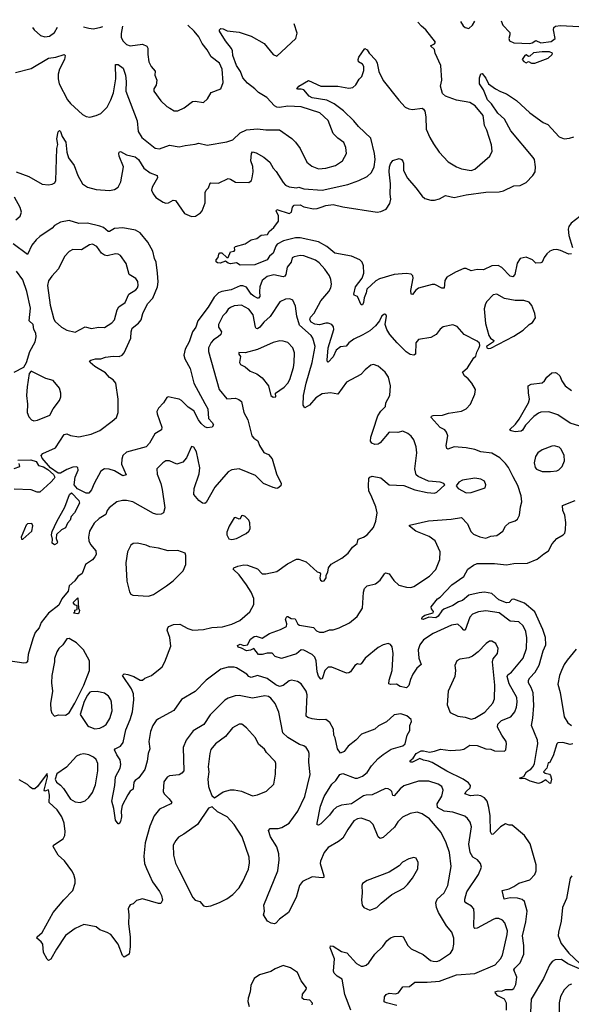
# Model space of a CAD drawing. Extents: x 1771496 to 1971148, y 471553 to 643630.
# Tile 277 of 656: x 1791720 to 1796235, y 634264 to 642319. Entities that reach past the tile are written whole.
import ezdxf

# ---------------------------------------------------------------- set-up
doc = ezdxf.new("R2010")
doc.units = 0

msp = doc.modelspace()

# ---------------------------------------------------------------- linework, layer by layer
at = {"layer": '0CON10XD'}
for points in [[(1791685, 641888), (1791815, 641919.4), (1791955, 642004.6), (1792015, 642013.6), (1792085, 642033.8), (1792090.8, 642025), (1792086.5, 641995), (1792046.9, 641915), (1792034.4, 641875), (1792034.4, 641835), (1792043.1, 641795), (1792110, 641665), (1792135, 641634.3), (1792233.8, 641545), (1792265, 641527.5), (1792295, 641522.5), (1792345, 641534.3), (1792385, 641552.9), (1792435, 641602.5), (1792467, 641663), (1792488.3, 641721.7), (1792505.9, 641835.9), (1792505, 641952.5), (1792525, 641951.9), (1792566.2, 641923.8), (1792584.6, 641865), (1792591.5, 641815), (1792587.5, 641735), (1792682.4, 641492.4), (1792689.5, 641405), (1792719.4, 641355), (1792828.3, 641268.3), (1792865, 641262.9), (1792945, 641291.9), (1793025, 641279.2), (1793075, 641291.4), (1793155, 641300), (1793185, 641310), (1793255, 641292.9), (1793415, 641319.4), (1793465, 641336.9), (1793525.2, 641394.8), (1793575, 641416.9), (1793665, 641425.5), (1793735, 641416.9), (1793847, 641417), (1793947.3, 641347.3), (1793977.4, 641317.4), (1794015.6, 641265), (1794070, 641155), (1794112.1, 641122.1), (1794165, 641098.8), (1794225.3, 641104.7), (1794304.5, 641125.5), (1794361.2, 641165), (1794395.8, 641225), (1794388, 641275), (1794374, 641315), (1794325, 641350), (1794285, 641389.2), (1794245, 641494), (1794176.3, 641556.3), (1794025, 641606), (1793915, 641611.1), (1793845, 641601.4), (1793824.5, 641604.5), (1793805, 641615.8), (1793742.1, 641682.1), (1793674.3, 641725), (1793645.6, 641755), (1793585, 641799.1), (1793545.9, 641845), (1793525.8, 641895), (1793495, 641945.6), (1793465.3, 642025), (1793462, 642065), (1793454.2, 642084.2), (1793405.6, 642145), (1793356.2, 642225), (1793355, 642237.5), (1793365, 642246), (1793385, 642245.8), (1793418.1, 642228.1), (1793515, 642216.9), (1793614.6, 642184.6), (1793720, 642125), (1793793.4, 642033.4), (1793825, 642020), (1793980, 642165), (1793991.7, 642208.3), (1793967.6, 642285.7)], [(1791690, 641075), (1791742.5, 641055), (1791795, 641036.4), (1791905, 640973.1), (1791955, 640969.2), (1791985, 640974.2), (1792006.7, 640985), (1792016, 641005), (1792024.3, 641265), (1792032.3, 641297.7), (1792023.3, 641345), (1792035, 641402.5), (1792045, 641413.3), (1792055, 641403.3), (1792066.9, 641365), (1792097.8, 641317.8), (1792104.7, 641235), (1792118.9, 641188.9), (1792166.1, 641126.1), (1792194.5, 641045), (1792235, 640975.8), (1792275, 640948.5), (1792345, 640930), (1792455, 640921.4), (1792495, 640929.2), (1792525, 640948.8), (1792547.9, 640992.1), (1792570, 641115), (1792535, 641203.3), (1792532, 641225), (1792533.8, 641236.2), (1792545, 641240), (1792594.5, 641214.5), (1792665, 641198.4), (1792692.6, 641175), (1792735, 641103.5), (1792787.7, 641067.7), (1792844.4, 641044.4), (1792847.1, 641025), (1792805, 640950), (1792800, 640925), (1792811.2, 640895), (1792834, 640865), (1792895, 640825.6), (1792915, 640819.4), (1792938.3, 640821.7), (1792975, 640842.9), (1792995, 640840.8), (1793070, 640735), (1793125, 640709.4), (1793157.9, 640712.1), (1793200.5, 640739.5), (1793214.2, 640755.8), (1793237.7, 640822.3), (1793237.1, 640905), (1793245.7, 640924.3), (1793266.2, 640945), (1793278.3, 640981.7), (1793285, 640985.8), (1793347.6, 640982.4), (1793425, 641019.2), (1793445, 641015.8), (1793485, 640990.8), (1793595, 640987.5), (1793616.1, 641003.9), (1793623.3, 641025), (1793631.4, 641075), (1793627.5, 641117.5), (1793611.1, 641165), (1793616.4, 641223.6), (1793625, 641237.1), (1793655, 641230.9), (1793718.6, 641195), (1793766.9, 641155), (1793794.4, 641105), (1793818.5, 641078.5), (1793875, 640987.5), (1793896, 640965), (1793925, 640950.6), (1793985, 640944.5), (1794005, 640948.2), (1794045, 640934.6), (1794195, 640925.3), (1794405, 640971.5), (1794496.9, 641003.1), (1794564.6, 641035.4), (1794600.6, 641069.4), (1794620.5, 641115), (1794628.8, 641175), (1794623.5, 641225), (1794595, 641350), (1794492.9, 641445), (1794455, 641491.9), (1794369.1, 641575), (1794295, 641631.6), (1794235, 641661.7), (1794115, 641679.6), (1794089.4, 641695), (1794044.2, 641744.2), (1794025, 641752), (1793995, 641750), (1793987.5, 641755), (1794005, 641776), (1794085, 641820.8), (1794185, 641774.3), (1794325, 641774.5), (1794415, 641759.2), (1794445.7, 641764.3), (1794472.4, 641787.6), (1794497.1, 641832.9), (1794520, 641855), (1794535.3, 641905), (1794535.9, 641935.9), (1794525.9, 641955.9), (1794494.1, 641974.1), (1794490, 641995), (1794496.4, 642013.6), (1794545, 642083.3), (1794565, 642072.5), (1794581.2, 642045), (1794635, 641987.5), (1794645.8, 641965), (1794660.6, 641895), (1794695, 641821.2), (1794821.7, 641661.7), (1794876.2, 641605), (1794905, 641590), (1794935, 641585.8), (1795015, 641596.7), (1795025, 641587.5), (1795035, 641570), (1795043.8, 641525), (1795048.1, 641425), (1795077.1, 641355), (1795106, 641305), (1795152.5, 641235), (1795226.9, 641156.9), (1795295, 641115.6), (1795335, 641098.9), (1795415, 641086.5), (1795445, 641096.9), (1795567.6, 641202.4), (1795587.3, 641242.7), (1795581.1, 641295), (1795544.5, 641415), (1795524.5, 641455), (1795512.5, 641535), (1795448.1, 641615), (1795405, 641642.5), (1795295, 641662.2), (1795203.7, 641693.7), (1795180, 641715), (1795164.2, 641775), (1795174.2, 641825), (1795165.8, 641945), (1795119.4, 642045), (1795114, 642075), (1795083.3, 642105), (1795115, 642120.8), (1795124.2, 642135), (1795044.4, 642235), (1795009.4, 642265), (1794978.6, 642299.5)], [(1791825.5, 642256.5), (1791837, 642237), (1791891.2, 642191.2), (1791925, 642178), (1791965, 642184.4), (1792005, 642215.8), (1792028.3, 642259.3)], [(1792241.2, 642262.2), (1792285, 642249.4), (1792325, 642245.6), (1792382.6, 642257.4), (1792400.9, 642264.4)], [(1792561.2, 642266.6), (1792549.4, 642205), (1792551.4, 642175), (1792562.9, 642145), (1792595, 642115.8), (1792625, 642105.6), (1792725, 642119.1), (1792761.4, 642101.4), (1792767.8, 642085), (1792767.3, 642035), (1792775.5, 641975.5), (1792795, 641936.2), (1792827.7, 641897.7), (1792826.7, 641865), (1792841.2, 641825), (1792836.2, 641785), (1792816.7, 641755), (1792816.7, 641735), (1792875.6, 641655.6), (1792925, 641608), (1792948.8, 641595), (1792985, 641573.8), (1793015, 641574.2), (1793065, 641599.2), (1793135, 641649.2), (1793155, 641652.5), (1793225, 641641.2), (1793256.8, 641673.2), (1793285.9, 641724.1), (1793365.9, 641754.1), (1793385.6, 641805), (1793376.7, 641915), (1793355, 641962.5), (1793285.7, 642015), (1793253.6, 642073.6), (1793212.2, 642125), (1793185, 642180), (1793146.9, 642225), (1793094.8, 642273.8)], [(1795329.1, 642304.3), (1795348.9, 642268.9), (1795365, 642254.2), (1795395, 642248), (1795425, 642273.8), (1795443.9, 642305.9)], [(1795659.6, 642308.8), (1795675.4, 642275.4), (1795731.4, 642215), (1795732.9, 642195), (1795724, 642165), (1795728, 642145), (1795765, 642128.9), (1795895.8, 642124.2), (1795915, 642128.9), (1795945, 642148.9), (1795985, 642130.3), (1796068.6, 642141.4), (1796102, 642165), (1796089.4, 642235), (1796092.9, 642255), (1796105, 642267.1), (1796145, 642271.1), (1796295, 642262.9), (1796345, 642270), (1796375, 642282.5), (1796401.2, 642295), (1796429.1, 642319.3)], [(1795935, 641963.8), (1796045, 642004), (1796077.5, 642035), (1796080, 642045), (1796055, 642056.7), (1795995, 642057.7), (1795925, 642048.2), (1795895, 642020), (1795885, 642018.8), (1795865, 642031.2), (1795855, 642026.7), (1795833.8, 641995), (1795845, 641976.7), (1795865, 641966.7), (1795885, 641976.7), (1795910, 641965), (1795935, 641963.8)], [(1796060, 640425), (1796034.2, 640405), (1796013.1, 640375), (1795995.5, 640334.5), (1795985, 640329.2), (1795945, 640327.1), (1795916, 640355), (1795865, 640377.1), (1795815.6, 640364.4), (1795792.6, 640327.4), (1795772.5, 640235), (1795755, 640214.4), (1795735, 640221.9), (1795665, 640290.6), (1795635, 640307.8), (1795585, 640305.6), (1795515, 640271.8), (1795465, 640275.6), (1795415, 640265.7), (1795375, 640282.9), (1795355, 640284.3), (1795288, 640255), (1795216.8, 640213.2), (1795200.8, 640185), (1795195, 640122.5), (1795175, 640122.5), (1795116.4, 640153.6), (1795095, 640152.5), (1794985, 640122.9), (1794963.1, 640106.9), (1794935, 640070), (1794923.5, 640073.5), (1794920.6, 640105), (1794940.4, 640205), (1794937.8, 640225), (1794925, 640237.5), (1794883.1, 640243.1), (1794785, 640233.6), (1794665, 640198.3), (1794635, 640181.6), (1794562.4, 640115), (1794556.3, 640083.7), (1794538, 640045), (1794534.5, 640005), (1794525, 639985.8), (1794516, 639986), (1794485.6, 640055.6), (1794456.7, 640065), (1794454.4, 640074.4), (1794468, 640135), (1794521.8, 640205), (1794535.5, 640245), (1794533.6, 640305), (1794521.8, 640335), (1794504.4, 640355), (1794435.8, 640385.8), (1794298.4, 640408.4), (1794233.1, 640463.1), (1794165, 640502.7), (1794015, 640535.2), (1793976.6, 640533.4), (1793879.1, 640510.9), (1793826.9, 640483.1), (1793815, 640467.5), (1793795, 640410), (1793765.5, 640384.5), (1793745, 640356), (1793645, 640313.3), (1793525, 640310), (1793495, 640330), (1793445, 640322.5), (1793425, 640327.5), (1793403, 640343), (1793361.7, 640328.3), (1793339.2, 640329.2), (1793328.3, 640338.3), (1793328, 640355), (1793343.8, 640375), (1793349.5, 640400.5), (1793358.8, 640411.2), (1793375, 640411.2), (1793415, 640372.5), (1793425, 640373.3), (1793445, 640420), (1793475, 640426.7), (1793480, 640435), (1793477.5, 640455), (1793486.4, 640463.6), (1793565, 640486.2), (1793615, 640518.8), (1793661.5, 640528.5), (1793695, 640557.1), (1793748.3, 640561.7), (1793762.8, 640587.2), (1793801, 640619), (1793838.1, 640671.9), (1793839.1, 640715), (1793820, 640755), (1793824.1, 640765.9), (1793925, 640733.5), (1793945.7, 640745), (1793952.5, 640785), (1793965, 640800.6), (1794015, 640803.9), (1794045, 640787.1), (1794125, 640771.2), (1794155, 640773.5), (1794186, 640785), (1794225, 640800), (1794285, 640806.4), (1794365, 640787.5), (1794645, 640745.6), (1794675, 640748.9), (1794719.7, 640770.3), (1794749.2, 640815), (1794757.9, 640852.1), (1794752.3, 640892.3), (1794755.3, 640975.3), (1794744.7, 641075), (1794747.5, 641115), (1794755, 641140), (1794775, 641167.5), (1794827, 641183), (1794845, 641176), (1794855, 641161.2), (1794860.5, 641145), (1794860, 641085), (1794892.7, 641022.7), (1794963.3, 640945), (1795014.4, 640874.4), (1795035, 640857.5), (1795085, 640844), (1795115, 640842.5), (1795155, 640852.5), (1795205, 640880.8), (1795275, 640863.3), (1795373.9, 640886.1), (1795535, 640907.8), (1795645, 640910.4), (1795680.2, 640919.8), (1795765, 640959.2), (1795815, 640963.1), (1795865, 640988.6), (1795919.2, 641045), (1795938.6, 641075), (1795941.4, 641115), (1795932.2, 641175), (1795923.1, 641193.1), (1795741, 641411), (1795689.2, 641505), (1795634.5, 641554.5), (1795581.2, 641631.2), (1795550, 641665), (1795516.2, 641746.2), (1795484.5, 641795), (1795483.3, 641845), (1795495, 641877.5), (1795505, 641880), (1795535, 641841.2), (1795556.2, 641795), (1795615, 641754.2), (1795655, 641730.8), (1795705, 641713.8), (1795785, 641658.6), (1795895, 641557.1), (1796005, 641479.2), (1796041.7, 641461.7), (1796135, 641361.4), (1796175, 641344.3), (1796221.2, 641348.8), (1796255, 641362)], [(1791688.3, 640681.7), (1791725, 640711.2), (1791734.3, 640745), (1791722.6, 640782.6), (1791677.8, 640867.8)], [(1796375, 640763.3), (1796234.5, 640655.5), (1796213.2, 640626.8), (1796210, 640605), (1796215.8, 640555), (1796244.4, 640455)], [(1793235, 639179.4), (1793260, 639135), (1793265.6, 639055.6), (1793296, 639025), (1793306.7, 639005), (1793293.9, 638986.1), (1793255, 638981.1), (1793235, 638987.9), (1793205, 639014.7), (1793182, 639045), (1793145, 639118.1), (1793099.2, 639149.2), (1793045, 639202.5), (1793025, 639214.2), (1792985, 639224.2), (1792935, 639232.5), (1792925, 639227.5), (1792895.8, 639184.2), (1792855, 639141.2), (1792842.2, 639115), (1792844.4, 639095), (1792884.3, 638985), (1792881.2, 638965), (1792825, 638931.4), (1792782.5, 638855), (1792755, 638823.6), (1792595, 638780), (1792564.1, 638755), (1792554.7, 638725), (1792553.5, 638683.5), (1792591.2, 638595), (1792565, 638588.1), (1792495, 638627.3), (1792452.4, 638642.4), (1792415, 638645.5), (1792385, 638626.9), (1792329.6, 638525), (1792308, 638472), (1792285, 638446.9), (1792265, 638444.7), (1792192.2, 638482.2), (1792165.3, 638515), (1792174.6, 638575.4), (1792198, 638635), (1792196.8, 638656.8), (1792182.2, 638662.2), (1792155, 638659.2), (1792105, 638640.6), (1792055, 638608.1), (1792035, 638609.4), (1791972.3, 638652.3), (1791903.1, 638733.1), (1791896.5, 638755), (1791910.5, 638769.5), (1792012.2, 638817.8), (1792085, 638925.8), (1792105, 638930), (1792136.4, 638916.4), (1792205, 638906.2), (1792305, 638927.8), (1792375, 638957.5), (1792476.2, 639035), (1792511.2, 639065), (1792525.8, 639105), (1792525.8, 639215), (1792505.6, 639345), (1792485, 639371.9), (1792455, 639393.3), (1792420.8, 639430.8), (1792335, 639481.9), (1792296.7, 639515), (1792292.5, 639525), (1792302.5, 639535), (1792340, 639545), (1792385, 639544.2), (1792422.5, 639557.5), (1792485, 639566.5), (1792535, 639564.3), (1792558.8, 639575), (1792576, 639595), (1792630.6, 639715), (1792631.1, 639765), (1792639.4, 639795), (1792692.6, 639837.4), (1792713.8, 639865), (1792728.7, 639915), (1792765.3, 639994.7), (1792809.3, 640040.7), (1792848, 640135), (1792853.2, 640175), (1792848.5, 640245), (1792835.5, 640335), (1792822.2, 640365), (1792810, 640425), (1792768.9, 640498.9), (1792705, 640574.5), (1792666.6, 640596.6), (1792565, 640617.3), (1792495, 640610), (1792455, 640587.5), (1792445, 640587.5), (1792405, 640618.4), (1792375, 640630.5), (1792275, 640654.2), (1792205, 640652.3), (1792125, 640677.5), (1792055, 640663.3), (1792005, 640635.7), (1791984.3, 640615), (1791885, 640545.5), (1791855, 640519.4), (1791820.5, 640475), (1791785, 640398.8), (1791665.7, 640485.7)], [(1792175, 639764.2), (1792255, 639807.1), (1792308.3, 639791.7), (1792365.8, 639804.2), (1792415, 639800), (1792475, 639839.2), (1792495.6, 639865), (1792516.9, 639945), (1792530.4, 639969.6), (1792582, 640005), (1792614.3, 640075), (1792670.6, 640109.4), (1792685.3, 640124.7), (1792690, 640145), (1792686.6, 640176.6), (1792671.7, 640201.7), (1792614.6, 640234.6), (1792592.5, 640325), (1792545, 640390), (1792525, 640401.4), (1792505, 640404.3), (1792435, 640388.5), (1792415, 640391.8), (1792389.3, 640409.3), (1792350.8, 640465), (1792315, 640481.9), (1792292, 640478), (1792225, 640435.6), (1792155, 640438.8), (1792125, 640423.8), (1792087.8, 640382.2), (1792038, 640282), (1791981.7, 640221.7), (1791955, 640183.3), (1791947.5, 640145), (1791968.8, 639985), (1792000.3, 639870.3), (1792011.3, 639851.3), (1792062.6, 639802.6), (1792105, 639778.9), (1792175, 639764.2)], [(1796237.6, 640402.4), (1796215, 640400), (1796145, 640431.4), (1796115, 640438.1), (1796085, 640435.7), (1796060, 640425)], [(1795705.3, 634215), (1795704.6, 634274.6), (1795687.4, 634307.4), (1795632.5, 634332.5), (1795613.3, 634355), (1795612.5, 634365), (1795635, 634374.2), (1795665, 634371.1), (1795695, 634384), (1795751.2, 634385), (1795765, 634394.4), (1795781.8, 634425), (1795788.9, 634485), (1795765.4, 634545), (1795771.2, 634558.8), (1795816.7, 634603.3), (1795845.4, 634675), (1795845.5, 634745), (1795835.4, 634825), (1795862, 634938), (1795872.3, 635025), (1795852.9, 635105), (1795832.2, 635122.2), (1795795, 635132.7), (1795735, 635133.8), (1795685, 635123.3), (1795668.8, 635195), (1795725, 635209.6), (1795765, 635227.5), (1795805, 635255.5), (1795895, 635283.3), (1795935, 635326), (1795946.7, 635355), (1795946.5, 635405), (1795897.9, 635577.9), (1795852.5, 635645), (1795749.3, 635729.3), (1795725, 635730), (1795695, 635740), (1795655, 635716), (1795595, 635655.8), (1795585, 635653.8), (1795573.6, 635675), (1795569.6, 635805), (1795560.8, 635875), (1795546.7, 635925), (1795525, 635952.9), (1795495, 635968.9), (1795465, 635974.5), (1795409.5, 635970.5), (1795364.4, 635985), (1795373.8, 636005), (1795406.1, 636035), (1795409.6, 636055), (1795393.5, 636075), (1795350.9, 636105), (1795215, 636170.7), (1795095, 636241.9), (1795065, 636253.1), (1795025, 636260.6), (1794995, 636276), (1794935, 636246.2), (1794922.5, 636245), (1794913.3, 636255), (1794941.4, 636278.6), (1794964.4, 636315), (1795005, 636336.9), (1795025, 636338.4), (1795075, 636327.2), (1795115.9, 636334.1), (1795165, 636352.7), (1795245, 636341.2), (1795326.7, 636346.7), (1795355, 636351.8), (1795405, 636383.3), (1795465, 636381.1), (1795533.8, 636353.8), (1795575, 636350), (1795605, 636337.5), (1795687.5, 636335), (1795700, 636345), (1795705.6, 636395), (1795700.6, 636415), (1795665.5, 636465.5), (1795631.2, 636531.2), (1795633.3, 636555), (1795663.8, 636586.2), (1795739.5, 636615), (1795772.3, 636657.7), (1795786.3, 636693.7), (1795792.9, 636735), (1795789.4, 636775), (1795725.9, 636885.9), (1795709.4, 636945), (1795715, 636959.5), (1795745, 636981.5), (1795841.8, 637095), (1795866.9, 637175), (1795872, 637262), (1795861.5, 637315), (1795841.7, 637361.7), (1795805, 637392), (1795735, 637397.9), (1795645, 637465.6), (1795535, 637482.2), (1795473.9, 637476.1), (1795424.7, 637455.3), (1795405, 637432.5), (1795365, 637326), (1795355, 637324.2), (1795335, 637345.5), (1795305, 637372.7), (1795255, 637365.4), (1795105, 637298.9), (1795024.2, 637245), (1794994.3, 637205), (1794981.9, 637165), (1794986.8, 637096.8), (1795006.7, 637045), (1794971.2, 637015), (1794936.7, 636965), (1794917.7, 636922.3), (1794905, 636872.5), (1794885.8, 636854.2), (1794835, 636864.3), (1794802.7, 636882.7), (1794755, 636880), (1794740, 636885), (1794743.1, 636915), (1794768.5, 636995), (1794776.6, 637135), (1794768.6, 637188.6), (1794755, 637208.1), (1794737, 637217), (1794695, 637203.6), (1794655, 637182.1), (1794548.5, 637095), (1794515, 637050), (1794505, 637043.1), (1794485, 637048.6), (1794463.3, 637036.7), (1794427.1, 636985), (1794414.4, 636975.6), (1794395, 636972), (1794275, 637022.9), (1794245, 637021.4), (1794218.1, 636995), (1794199.4, 636935), (1794195, 636926.2), (1794185, 636924), (1794165, 636949.2), (1794154.3, 636984.3), (1794147.1, 637075), (1794135.6, 637105), (1794113.1, 637125), (1794045, 637161.8), (1794025, 637163.6), (1793985, 637130.8), (1793863.8, 637093.8), (1793810.5, 637110.5), (1793785, 637135.5), (1793745, 637135.4), (1793705, 637124.6), (1793675, 637126.7), (1793635, 637174), (1793608.5, 637161.5), (1793575, 637155.6), (1793535, 637178.6), (1793507.5, 637185), (1793501.2, 637198.8), (1793525, 637211.2), (1793555, 637200), (1793583.3, 637205), (1793609.8, 637250.2), (1793637.7, 637272.3), (1793655.9, 637275.9), (1793705, 637259.2), (1793765, 637298), (1793855, 637330), (1793902.5, 637355), (1793905.7, 637375.7), (1793896, 637415), (1793905, 637436.7), (1793913.6, 637436.4), (1793941.7, 637421.7), (1793975, 637418), (1793996.2, 637375), (1794010, 637365), (1794125, 637347.5), (1794149.6, 637319.6), (1794175, 637307.6), (1794210.3, 637309.7), (1794255, 637326.9), (1794285, 637328.1), (1794335, 637343.3), (1794420, 637385), (1794482.4, 637437.6), (1794525.6, 637505), (1794532.9, 637635), (1794543, 637667), (1794565, 637688), (1794633.3, 637705), (1794670, 637735), (1794705, 637786.7), (1794715, 637793.3), (1794745, 637786.7), (1794781.7, 637731.7), (1794823.3, 637693.3), (1794885, 637675.7), (1794922.5, 637675), (1794945, 637681.9), (1795075, 637767.8), (1795125, 637822.5), (1795158, 637902), (1795160, 637965), (1795121.2, 638055), (1795071.5, 638091.5), (1794962.5, 638135), (1794910, 638175), (1794910, 638185), (1795065, 638218.9), (1795252, 638232), (1795335, 638247.8), (1795385.6, 638195), (1795411.4, 638131.4), (1795435, 638110.6), (1795485, 638088.9), (1795535, 638078.5), (1795575, 638094.3), (1795625, 638098.5), (1795673.5, 638135), (1795696, 638175), (1795725, 638202), (1795775, 638219.2), (1795795, 638233.8), (1795811.4, 638265), (1795817.8, 638335), (1795831.1, 638375), (1795825.6, 638425), (1795797.2, 638507.2), (1795758, 638578), (1795719.6, 638655), (1795695, 638687.5), (1795648.9, 638735), (1795585, 638774), (1795493.8, 638783.8), (1795445, 638803.1), (1795375, 638817.8), (1795275, 638825.6), (1795225, 638806.2), (1795215, 638810), (1795209.4, 638835), (1795224.2, 638914.2), (1795214.2, 638945), (1795198.8, 638965), (1795162.6, 638982.6), (1795088.8, 639065), (1795090, 639075), (1795105, 639082), (1795180, 639085), (1795229.1, 639100.9), (1795335, 639116), (1795374.3, 639135.7), (1795408.8, 639175), (1795446.2, 639255), (1795450, 639295), (1795421.2, 639345), (1795391.7, 639381.7), (1795361.2, 639405), (1795343.8, 639435), (1795385, 639470), (1795436.7, 639553.3), (1795453.6, 639566.4), (1795460.5, 639599.5), (1795481.7, 639638.3), (1795486.7, 639655), (1795483.6, 639673.6), (1795465, 639690), (1795358.8, 639745), (1795299.6, 639809.6), (1795265, 639823.3), (1795185, 639805.7), (1795162.3, 639787.7), (1795128, 639745), (1795085, 639718.8), (1794985, 639703.3), (1794962.5, 639675), (1794958.3, 639581.7), (1794945, 639573.8), (1794915, 639580.6), (1794882.6, 639602.6), (1794808.1, 639675), (1794748.9, 639745), (1794724.4, 639785), (1794710.8, 639825), (1794723.3, 639895), (1794716.4, 639906.4), (1794705, 639910), (1794685, 639897.5), (1794663.8, 639855), (1794632.5, 639815), (1794584.4, 639775), (1794529.7, 639740.3), (1794455, 639706.2), (1794415, 639675.5), (1794391.8, 639648.2), (1794345, 639643.3), (1794309.5, 639615), (1794285, 639561.4), (1794245, 639516.2), (1794239.3, 639519.3), (1794235.8, 639535), (1794244.8, 639635), (1794290, 639785), (1794287.3, 639807.3), (1794275.8, 639825.8), (1794245, 639837.1), (1794225, 639837.5), (1794175, 639823.6), (1794135, 639828.8), (1794106, 639845), (1794095.3, 639865), (1794100, 639885), (1794131, 639919), (1794185, 640020.6), (1794250, 640095), (1794265.6, 640125), (1794271.4, 640155), (1794266.9, 640195), (1794254.3, 640225), (1794217.4, 640277.4), (1794169.8, 640329.8), (1794141.5, 640351.5), (1794045, 640388.2), (1794015, 640390.8), (1793965, 640380), (1793950.3, 640369.7), (1793941.1, 640335), (1793908.7, 640295), (1793899.3, 640235), (1793889.7, 640220.3), (1793875, 640215.4), (1793800.9, 640230.9), (1793745, 640218), (1793704.5, 640185.5), (1793685.2, 640135), (1793681.4, 640095), (1793685.9, 640055), (1793675, 640042.3), (1793665, 640041.8), (1793635, 640057.5), (1793614.8, 640075), (1793575, 640131.5), (1793545, 640142.4), (1793525, 640140.9), (1793452, 640108), (1793375.3, 640094.7), (1793346.3, 640083.7), (1793310.5, 640049.5), (1793261.5, 639968.5), (1793177.3, 639855), (1793162.5, 639805), (1793135.3, 639764.7), (1793107.5, 639685), (1793075.5, 639625), (1793062.9, 639575), (1793070.5, 639545), (1793115.5, 639465), (1793145.6, 639345), (1793235, 639179.4)], [(1791675, 639436.2), (1791753, 639477), (1791776.7, 639515), (1791804, 639605), (1791845.8, 639685), (1791853.8, 639725), (1791852, 639755), (1791834.2, 639784.2), (1791828.8, 639825), (1791796.2, 639855), (1791807.9, 639957.9), (1791778.5, 640095), (1791745, 640192), (1791695, 640261.4)], [(1794805.5, 634255.5), (1794722.5, 634275), (1794702.5, 634285), (1794706.7, 634325), (1794718.8, 634345), (1794745, 634354.4), (1794795, 634350.6), (1794821.4, 634358.6), (1794855, 634406.7), (1794909.5, 634410.5), (1794954.2, 634445.8), (1795054.6, 634444.6), (1795155, 634453.1), (1795296.1, 634503.9), (1795445, 634517.3), (1795612.8, 634587.2), (1795655.6, 634635), (1795671.8, 634665), (1795710.8, 634835), (1795711.2, 634865), (1795690.6, 634930.6), (1795671.4, 634951.4), (1795642.5, 634965), (1795615, 634965.4), (1795595, 634957.9), (1795465, 634886.9), (1795445, 634884), (1795440.5, 634890.5), (1795435.6, 634905.6), (1795440, 635005), (1795435.8, 635045), (1795418, 635068), (1795370.8, 635095), (1795363.3, 635105), (1795362.7, 635125), (1795378.5, 635185), (1795475, 635326), (1795498.6, 635385), (1795491.2, 635415), (1795466, 635445), (1795427.9, 635467.9), (1795406.5, 635506.5), (1795394.7, 635575), (1795417.8, 635715), (1795405.7, 635755), (1795384.2, 635785), (1795362.6, 635802.6), (1795265.8, 635835.8), (1795195, 635844), (1795139.5, 635875), (1795135.5, 635905), (1795173.9, 635966.1), (1795186.5, 636015), (1795174.2, 636045), (1795145, 636064.4), (1795068.3, 636088.3), (1794985, 636088.8), (1794865, 636052.1), (1794835, 636027.5), (1794785, 635970), (1794775, 635972.5), (1794765.5, 636005), (1794755, 636015.6), (1794735, 636027.8), (1794715, 636028.5), (1794605, 635977.5), (1794555, 635975.3), (1794535, 635968.7), (1794435, 635903.5), (1794355, 635893.5), (1794314.2, 635875.8), (1794285, 635852.2), (1794255, 635811.1), (1794185, 635740), (1794165, 635730), (1794155, 635732.5), (1794154.2, 635745), (1794182.5, 635885), (1794213.1, 635965), (1794274.2, 636065), (1794308, 636095), (1794340, 636145), (1794365, 636151.2), (1794465, 636114.6), (1794485, 636115.4), (1794525, 636130), (1794565, 636160.8), (1794600.4, 636215), (1794654.8, 636275.2), (1794695, 636308.8), (1794760, 636350), (1794855, 636378.1), (1794875.6, 636395), (1794890.8, 636465), (1794913.8, 636505), (1794913.9, 636546.1), (1794926.4, 636576.4), (1794923, 636593), (1794887.5, 636625), (1794840.3, 636639.7), (1794785, 636631.2), (1794721.2, 636575), (1794656.8, 636543.2), (1794625.5, 636514.5), (1794517.5, 636475), (1794470, 636425), (1794408, 636375), (1794375, 636331.2), (1794345, 636317.5), (1794322, 636355), (1794300.6, 636445), (1794290, 636465), (1794289.2, 636515), (1794258.9, 636568.9), (1794225, 636593.1), (1794171.1, 636591.1), (1794115, 636598.5), (1794079.3, 636609.3), (1794065, 636620), (1794073.3, 636795), (1794064.3, 636825), (1794025, 636886), (1793992.5, 636905), (1793945, 636915.8), (1793925, 636909.4), (1793877.6, 636872.4), (1793845, 636864.7), (1793815, 636877.5), (1793745, 636928.4), (1793665, 636953.8), (1793615, 636938.1), (1793596.2, 636946.2), (1793578.5, 636965), (1793495, 637017.3), (1793475, 637023.2), (1793425, 637022.3), (1793364.8, 637005.2), (1793245.3, 636914.7), (1793156.3, 636823.7), (1793043.6, 636756.4), (1792982.7, 636667.3), (1792855, 636600.6), (1792835.7, 636585), (1792808.9, 636545), (1792791.1, 636495), (1792775.6, 636415), (1792785.8, 636355), (1792770.6, 636315), (1792764.2, 636254.2), (1792744.3, 636185), (1792694.2, 636115.8), (1792664.1, 636095.9), (1792655, 636082.5), (1792648.8, 636025), (1792625, 636008), (1792605, 635978.8), (1792558.3, 635891.7), (1792550, 635845), (1792552.3, 635797.7), (1792545, 635760), (1792535, 635740), (1792525, 635740), (1792505, 635770), (1792490.9, 635865), (1792472.9, 635925), (1792499.1, 636055), (1792504.7, 636125), (1792541.3, 636195), (1792548.5, 636225), (1792543.5, 636265), (1792515.5, 636305), (1792497.1, 636345), (1792501.2, 636355), (1792546.2, 636375), (1792568.1, 636405), (1792589.9, 636510.1), (1792624.7, 636595), (1792641.9, 636658.1), (1792655.4, 636755.4), (1792650.5, 636805), (1792634.5, 636845), (1792560.8, 636955), (1792575, 636967.1), (1792605, 636963.3), (1792654.6, 636944.6), (1792705, 636916.7), (1792725, 636916.9), (1792745, 636932.5), (1792798, 636955), (1792869.4, 637010.6), (1792885, 637025.6), (1792906.9, 637065), (1792955.7, 637195), (1792950, 637265), (1792927.8, 637325), (1792932, 637345), (1792941.2, 637355), (1792978.3, 637371.7), (1793030, 637375), (1793095, 637337.5), (1793135.7, 637325.7), (1793225, 637330), (1793293.6, 637346.4), (1793378.6, 637351.4), (1793455.7, 637374.3), (1793522.5, 637405), (1793604.3, 637475), (1793637.1, 637535), (1793635.5, 637585), (1793615.4, 637635), (1793577.1, 637697.1), (1793515, 637777.8), (1793466.2, 637825), (1793471.2, 637835), (1793505, 637849.1), (1793555, 637859.2), (1793585, 637857.1), (1793665, 637827.3), (1793705, 637786.5), (1793735, 637784.5), (1793824.5, 637805.5), (1793911.5, 637868.5), (1793984.5, 637905.5), (1794005, 637905.6), (1794065.8, 637885), (1794155, 637802.5), (1794175, 637797.5), (1794182.5, 637785), (1794176.4, 637753.6), (1794181.2, 637735), (1794195, 637726.2), (1794210.7, 637729.3), (1794227, 637753), (1794227.5, 637775), (1794241.7, 637798.3), (1794248, 637835), (1794268.6, 637865), (1794355.7, 637914.3), (1794408.5, 637955), (1794445, 638004.3), (1794482.5, 638035), (1794491.5, 638068.5), (1794535, 638085.5), (1794564.3, 638105), (1794615.5, 638165), (1794635, 638216.7), (1794645.3, 638285.3), (1794635.4, 638335), (1794603.2, 638413.2), (1794578.5, 638465), (1794574.4, 638505), (1794578, 638565), (1794585, 638576.2), (1794605, 638586), (1794675, 638570), (1794745, 638513.1), (1794865, 638509.2), (1794955, 638472.5), (1795055, 638450), (1795113.6, 638446.4), (1795135, 638453.3), (1795200, 638515), (1795190, 638525), (1795160, 638535), (1795065, 638543.8), (1794981.1, 638581.1), (1794966, 638595), (1794954.4, 638645), (1794970.9, 638775), (1794965.4, 638825.4), (1794945, 638882), (1794922.8, 638912.8), (1794897.5, 638935), (1794855, 638953.1), (1794815, 638942.2), (1794745, 638946), (1794671.2, 638858.8), (1794653.9, 638846.1), (1794626.4, 638843.6), (1794602.5, 638855), (1794592.3, 638872.3), (1794594.2, 638905), (1794611.7, 638961.7), (1794652, 639078), (1794674.4, 639115.6), (1794713.3, 639155), (1794716.2, 639185), (1794748, 639245), (1794754.2, 639325), (1794737.5, 639395), (1794712.5, 639435), (1794655, 639485.8), (1794615, 639498.8), (1794595, 639493.3), (1794546.7, 639455), (1794512.3, 639417.7), (1794395, 639354), (1794325, 639256.7), (1794265, 639267.3), (1794195, 639258.2), (1794145, 639225.6), (1794092.9, 639165), (1794055, 639144.3), (1794040.8, 639165), (1794042.1, 639245), (1794063.9, 639346.1), (1794114.1, 639515.9), (1794137.6, 639645), (1794120, 639715), (1794106.2, 639735), (1794011.3, 639821.3), (1793987.3, 639895), (1793978.6, 639975), (1793956.2, 640025), (1793930, 640035), (1793895, 640034.2), (1793849.3, 640010.7), (1793768.8, 639891.2), (1793718.5, 639845), (1793685, 639802.5), (1793665, 639790.5), (1793655, 639793.1), (1793648.8, 639805), (1793630, 639905), (1793595, 639950.5), (1793535, 639983.6), (1793475, 639977.3), (1793446, 639965), (1793425, 639950), (1793407.8, 639922.2), (1793382.6, 639897.4), (1793347.1, 639825), (1793346.9, 639805), (1793371.5, 639765), (1793366.7, 639745), (1793345, 639723.5), (1793305, 639701.1), (1793288, 639678), (1793266.5, 639635), (1793265.5, 639605.5), (1793352.7, 639292.7), (1793415, 639218), (1793485, 639222.2), (1793512.5, 639212.5), (1793534, 639195), (1793553.6, 639105), (1793588.2, 639045), (1793619.2, 638915), (1793635, 638896.9), (1793669.2, 638875), (1793681.4, 638835), (1793717.3, 638777.3), (1793755, 638762), (1793786.6, 638726.6), (1793822.5, 638605), (1793858.8, 638525), (1793856.7, 638505), (1793833.6, 638486.4), (1793825, 638483.3), (1793795, 638492.9), (1793715, 638525.6), (1793650.7, 638590.8), (1793591.2, 638615), (1793515, 638645.6), (1793455, 638637.1), (1793425, 638620.8), (1793315.8, 638495), (1793245, 638370), (1793235, 638361.2), (1793215, 638363.8), (1793186.1, 638386.1), (1793146.2, 638435), (1793147.5, 638485), (1793187.5, 638605), (1793193.2, 638653.2), (1793168, 638785), (1793145, 638822.5), (1793125, 638826.7), (1793085.7, 638734.3), (1793055, 638700), (1793006.1, 638683.9), (1792945, 638710), (1792915, 638710), (1792891.2, 638695), (1792843.3, 638645), (1792845, 638600), (1792875.8, 638525.8), (1792887.1, 638475), (1792906.9, 638325)], [(1795555, 639630), (1795575, 639632.9), (1795765, 639730), (1795840.7, 639779.3), (1795888.8, 639825), (1795916.9, 639843.1), (1795940.5, 639879.5), (1795937.5, 639915), (1795911.2, 639981.2), (1795889.1, 640009.1), (1795845, 640023.1), (1795775, 640022.2), (1795688.3, 640038.3), (1795625, 640072.5), (1795595, 640068), (1795542.9, 640015), (1795531.1, 639995), (1795521.5, 639955), (1795532.5, 639835), (1795560, 639735), (1795573.3, 639715), (1795600, 639695), (1795597.5, 639685), (1795541.2, 639645), (1795543.3, 639635), (1795555, 639630)], [(1793795, 639230), (1793815, 639232.5), (1793812.5, 639265), (1793885, 639313.8), (1793914.3, 639345.7), (1793930, 639375), (1793960.9, 639475), (1793966.5, 639515), (1793970, 639595), (1793955.8, 639635), (1793915, 639677.1), (1793875, 639690.6), (1793847.7, 639692.3), (1793795, 639677.1), (1793665, 639620.6), (1793565, 639593.3), (1793513.6, 639596.4), (1793513, 639583), (1793527.5, 639565), (1793520, 639515), (1793528.3, 639498.3), (1793565, 639480), (1793606.7, 639445), (1793660.9, 639420.9), (1793705, 639390), (1793755.7, 639325), (1793774.2, 639244.2), (1793795, 639230)], [(1791835, 639038), (1791865, 639044), (1791966.1, 639083.9), (1791993.8, 639135), (1792044.4, 639205), (1792055.6, 639235), (1792056.5, 639265), (1792044.4, 639305), (1791995, 639368.6), (1791935, 639384.3), (1791815, 639442.5), (1791797.5, 639425), (1791781.1, 639315), (1791776.9, 639245), (1791784.4, 639175), (1791781.9, 639105), (1791795, 639070), (1791816.7, 639045), (1791835, 639038)], [(1796305, 638993.5), (1796225, 639018.2), (1796125, 639087.5), (1796050.7, 639110.7), (1795985, 639108.2), (1795965, 639101.1), (1795927.3, 639072.7), (1795859.1, 639000.9), (1795835, 638960), (1795825, 638954), (1795775, 638948.1), (1795742.5, 638955), (1795727.5, 638965), (1795778.7, 639011.3), (1795808.7, 639051.3), (1795883.1, 639185), (1795892.5, 639215), (1795883.6, 639266.4), (1795882.5, 639325), (1795905, 639338.8), (1795995, 639349.2), (1796014.2, 639365), (1796035, 639396), (1796075, 639430.8), (1796104.1, 639434.1), (1796115, 639428.8), (1796140, 639405), (1796155.8, 639365), (1796184.5, 639324.5), (1796235, 639284.4)], [(1796065, 638623.8), (1796115, 638628.8), (1796133.8, 638636.2), (1796160, 638665), (1796179.5, 638710.5), (1796176.2, 638755), (1796151.2, 638805), (1796135, 638821.2), (1796095, 638833.8), (1796075, 638831.2), (1795995, 638799.2), (1795960, 638775), (1795940.8, 638745), (1795930.8, 638695), (1795940, 638655), (1795950.8, 638640.8), (1795995, 638624.2), (1796065, 638623.8)], [(1791705, 638716.2), (1791811.9, 638718.1), (1791855, 638705.5), (1791875, 638672.9), (1791915, 638662.1), (1791950.2, 638640.2), (1791997.1, 638597.1), (1792006.5, 638576.5), (1792003.1, 638565), (1791973.5, 638535), (1791885, 638454.1)], [(1791675, 638646.7), (1791720, 638665), (1791715, 638687.5)], [(1795375, 638447.5), (1795415, 638450.8), (1795529.3, 638490.7), (1795536.4, 638513.6), (1795523.3, 638545), (1795495, 638561.2), (1795445, 638568.6), (1795345, 638552), (1795313.3, 638535), (1795292.5, 638505), (1795310, 638485), (1795375, 638447.5)], [(1791885, 638454.1), (1791864.1, 638454.1), (1791812.6, 638472.6), (1791675, 638478.8)], [(1792906.9, 638325), (1792897.5, 638285), (1792876.7, 638273.3), (1792845, 638270.8), (1792815, 638280.4), (1792645, 638375.6), (1792595, 638385.7), (1792560, 638385), (1792515, 638374.4), (1792452.9, 638325), (1792435.7, 638305), (1792425, 638272), (1792371.3, 638238.7), (1792330.7, 638199.3), (1792292.2, 638135), (1792281.9, 638085), (1792284.4, 638055), (1792300, 638025), (1792343.7, 637973.7), (1792346.7, 637945), (1792335, 637924), (1792315, 637900), (1792259.2, 637860.8), (1792230.3, 637789.7), (1792195, 637764), (1792171.2, 637728.8), (1792125, 637687.5), (1792116.7, 637643.3), (1792065, 637581.8), (1792039.3, 637530.7), (1791954.3, 637465), (1791895, 637388.8), (1791880, 637345), (1791847.8, 637305), (1791826.5, 637253.5), (1791788.7, 637125), (1791785, 637066.7), (1791772.9, 637057.1), (1791755, 637054.2), (1791625, 637073.5)], [(1792005, 638023.3), (1791986.7, 638036.7), (1791988.8, 638068.8), (1791980.8, 638105), (1791985, 638132.5), (1792022.9, 638215), (1792088.7, 638331.3), (1792128.8, 638435), (1792145, 638447.7), (1792205, 638385.4), (1792210, 638365), (1792168.5, 638285), (1792142.2, 638255), (1792133.1, 638225), (1792110.6, 638199.4), (1792095, 638161.4), (1792063.3, 638145), (1792021.7, 638108.3), (1792018.8, 638075), (1792028, 638045), (1792023.8, 638035), (1792005, 638023.3)], [(1796246.9, 636395), (1796225, 636390.8), (1796166.6, 636406.6), (1796125.7, 636404.3), (1796115, 636396.2), (1796085, 636297.5), (1796055, 636240), (1796045, 636240), (1796033.3, 636195), (1796007.5, 636165), (1796020, 636155), (1796055, 636147.5), (1796065.5, 636135.5), (1796073.8, 636105), (1796065, 636070), (1796055, 636072.5), (1796025, 636100), (1795991.4, 636078.6), (1795965, 636071.4), (1795898.3, 636088.3), (1795855, 636112.5), (1795825, 636107.5), (1795810, 636115), (1795845, 636127.5), (1795866.9, 636165), (1795902.7, 636187.3), (1795921.6, 636208.4), (1795933.4, 636235), (1795954.8, 636365.2), (1795961.8, 636395), (1795959.2, 636425), (1795908.6, 636545), (1795920.9, 636605), (1795927.3, 636707.3), (1795922.6, 636812.6), (1795906.7, 636856.7), (1795884.2, 636895), (1795883.8, 636915), (1795895, 636936.2), (1795938, 636982), (1795971.4, 637038.6), (1796005, 637156), (1796026.2, 637205), (1796022.9, 637265), (1796001.2, 637331.2), (1795935.2, 637475.2), (1795852.5, 637545), (1795765, 637579.5), (1795749.2, 637575), (1795725, 637550.8), (1795705, 637549), (1795642.5, 637572.5), (1795585, 637625.2), (1795525.3, 637634.7), (1795480, 637630), (1795395, 637610.9), (1795345, 637568), (1795312.7, 637557.3), (1795265, 637525.4), (1795192.2, 637497.8), (1795175, 637482.5), (1795145, 637438.2), (1795125, 637426.2), (1795068.9, 637431.1), (1795022.9, 637412.9), (1795012.5, 637415), (1795011.2, 637421.2), (1795018, 637435), (1795035, 637447.1), (1795105, 637467.5), (1795107.3, 637477.3), (1795089.3, 637499.3), (1795088.8, 637515), (1795139.8, 637580.3), (1795160.8, 637595), (1795255.8, 637695), (1795355.3, 637764.7), (1795389.1, 637825), (1795435, 637855.4), (1795465, 637869.4), (1795605, 637870), (1795705, 637859.2), (1795765, 637870.6), (1795875, 637872.9), (1795955, 637905.7), (1796010.9, 637949.1), (1796048, 637975), (1796079.3, 638030.7), (1796115.3, 638074.7), (1796168.8, 638105), (1796181.2, 638118.8), (1796188, 638145), (1796188.8, 638205), (1796181.2, 638265), (1796164.2, 638305), (1796163.8, 638345), (1796265, 638386.2)], [(1793455, 638068), (1793495, 638073.9), (1793572.5, 638115), (1793595.4, 638135), (1793607.1, 638155), (1793604.3, 638204.3), (1793594.4, 638224.4), (1793565.5, 638255.5), (1793545, 638263.8), (1793535, 638260), (1793525, 638236.7), (1793517.2, 638232.8), (1793485, 638248), (1793475, 638243.3), (1793433, 638177), (1793414.3, 638125.7), (1793414.3, 638104.3), (1793432.7, 638072.7), (1793455, 638068)], [(1791745, 638070), (1791820, 638135), (1791827.5, 638177.5), (1791818.3, 638198.3), (1791785, 638196.2), (1791772, 638185), (1791732.5, 638085), (1791735, 638070), (1791745, 638070)], [(1792775, 637604.2), (1792815, 637617.1), (1792921.8, 637688.2), (1792975, 637729.2), (1793058.8, 637811.2), (1793078.8, 637861.2), (1793078.8, 637935), (1793073.3, 637955), (1793015, 637976.7), (1792935, 637972.9), (1792856.9, 637996.9), (1792785, 638007.1), (1792755, 638020.4), (1792685, 638037.3), (1792647.5, 638035), (1792629.7, 638020.3), (1792602.5, 637965), (1792589.2, 637875), (1792597.5, 637725), (1792618.3, 637638.3), (1792630, 637620), (1792645, 637610), (1792775, 637604.2)], [(1792195, 637457.5), (1792160, 637465), (1792170, 637475), (1792171.7, 637488.3), (1792190, 637495), (1792190, 637525), (1792171.7, 637531.7), (1792160, 637545), (1792160, 637555), (1792195, 637590), (1792200, 637505), (1792210, 637485), (1792205, 637463.3), (1792195, 637457.5)], [(1792005, 636622.5), (1792036.4, 636633.6), (1792095, 636630), (1792125, 636648), (1792172.4, 636727.6), (1792245.8, 636875), (1792291.4, 636995), (1792290, 637075), (1792242, 637165), (1792185, 637220), (1792125, 637257.1), (1792105, 637254), (1792072, 637205), (1792040, 637175), (1792022.7, 637147.3), (1792005.7, 637094.3), (1792005.6, 637065), (1791982.9, 636955), (1791981.2, 636895), (1791988.8, 636825), (1791972, 636725), (1791973.9, 636673.9), (1791982.5, 636645), (1792005, 636622.5)], [(1795415, 636597.5), (1795445, 636604.3), (1795525.6, 636655), (1795591.7, 636728.3), (1795606.4, 636763.6), (1795607.5, 636875), (1795588.6, 637065), (1795595, 637090), (1795630, 637135), (1795635.8, 637174.2), (1795616, 637215), (1795585, 637235.8), (1795565, 637233.8), (1795536.7, 637215), (1795472.7, 637147.3), (1795425, 637113.1), (1795395, 637099.4), (1795322.7, 637087.3), (1795297.3, 637072.7), (1795280.8, 637035), (1795288.1, 636995), (1795281.4, 636945), (1795226, 636825), (1795218.8, 636715), (1795242.3, 636652.3), (1795305, 636620), (1795365, 636614.4), (1795415, 636597.5)], [(1796275, 637168.8), (1796200.2, 637079.8), (1796175.2, 637044.8), (1796153.2, 636995), (1796138.2, 636955), (1796124.1, 636884.1), (1796142.3, 636815), (1796176.9, 636615), (1796205, 636566), (1796235.4, 636545.4)], [(1794429.5, 634215), (1794382.3, 634345), (1794359.3, 634469.3), (1794318.6, 634495), (1794295, 634519.2), (1794288.1, 634535), (1794296.9, 634635), (1794261.4, 634725), (1794265, 634743.3), (1794285, 634740.8), (1794355, 634695.8), (1794396.2, 634685), (1794477.9, 634597.9), (1794515, 634575.7), (1794530, 634575), (1794555, 634584.2), (1794578, 634602), (1794625.7, 634675), (1794692, 634738), (1794725, 634784), (1794755, 634808), (1794785, 634818), (1794840.7, 634820.7), (1794857.5, 634815), (1794898, 634745), (1794925, 634717.5), (1795022, 634672), (1795083.4, 634623.4), (1795104.1, 634615.9), (1795135, 634615.5), (1795155, 634623.5), (1795245, 634681.4), (1795265, 634713.3), (1795272.2, 634755), (1795273.1, 634805), (1795255.7, 634855), (1795214.4, 634905), (1795147.8, 635015), (1795131.4, 635055), (1795125.6, 635095), (1795135.8, 635125), (1795194.4, 635175), (1795223.5, 635235), (1795252.1, 635392.1), (1795238.9, 635505), (1795210.6, 635585), (1795168.9, 635668.9), (1795075, 635780.6), (1795015, 635821.9), (1794972.7, 635837.3), (1794915, 635825.7), (1794852, 635795), (1794815, 635758), (1794787.3, 635712.7), (1794695, 635629.4), (1794670.8, 635620.8), (1794655, 635633.3), (1794614.2, 635735), (1794585, 635762.5), (1794515, 635785.7), (1794485, 635781.4), (1794455, 635764), (1794405.5, 635694.5), (1794365, 635623.1), (1794329.2, 635595), (1794245, 635548.1), (1794213.1, 635506.9), (1794182.2, 635435), (1794179.4, 635415), (1794210, 635315), (1794208, 635302), (1794195, 635298), (1794115, 635306.9), (1794035, 635268.6), (1794009.1, 635235), (1793982.8, 635137.2), (1793918.8, 635015), (1793845, 634960), (1793815, 634927.5), (1793805, 634923.5), (1793777.6, 634927.6), (1793748.2, 634945), (1793714, 634995), (1793723.9, 635026.1), (1793719.2, 635075), (1793833.1, 635355), (1793844.5, 635445), (1793840.9, 635495), (1793825, 635553.3), (1793773.9, 635633.9), (1793755.8, 635685), (1793768.6, 635701.4), (1793835, 635703.6), (1793865, 635710.9), (1793924.1, 635745.9), (1793997.3, 635845), (1794052.7, 635965), (1794096.9, 636145), (1794085.7, 636245), (1794089.2, 636315), (1794084.2, 636335), (1794065, 636366), (1794045, 636379.4), (1794010.4, 636390.4), (1793915, 636445.5), (1793874.7, 636484.7), (1793839.5, 636655), (1793812.2, 636725), (1793775, 636768.1), (1793755, 636781.1), (1793725, 636788.5), (1793625, 636769.2), (1793515, 636790), (1793482.4, 636787.6), (1793425, 636768.1), (1793399.1, 636750.9), (1793278.2, 636631.8), (1793226.8, 636553.2), (1793139.7, 636500.3), (1793083.3, 636425), (1793057.8, 636365), (1793062.9, 636175), (1793046, 636155), (1793025, 636142.5), (1792945, 636132), (1792927.8, 636122.2), (1792900.6, 636085), (1792893.1, 636005), (1792902.9, 635985), (1792944.3, 635945), (1792964.2, 635915), (1792956.2, 635903.8), (1792865, 635860.8), (1792819.6, 635805), (1792785, 635721.2), (1792745.5, 635585), (1792735.5, 635475), (1792742.5, 635415), (1792756.5, 635375), (1792806.4, 635266.4), (1792865, 635186.7), (1792880.8, 635155), (1792890, 635115), (1792875, 635090), (1792855, 635088), (1792725, 635127.5), (1792675, 635113.8), (1792647.5, 635085), (1792625, 635076.7), (1792615, 635063.3), (1792608, 635045), (1792614, 634995), (1792610.8, 634925), (1792622.7, 634812.7), (1792624.1, 634734.1), (1792616.7, 634675), (1792575, 634650), (1792562.1, 634662.1), (1792525.4, 634755.4), (1792465, 634834), (1792435, 634852.5), (1792375, 634873.3), (1792345, 634896.7), (1792245, 634915.6), (1792175, 634883.1), (1792095, 634825.8), (1792020, 634715), (1791975, 634632.5), (1791955, 634622.5), (1791945, 634632.5), (1791915, 634687.5), (1791908.8, 634755), (1791896.2, 634775), (1791860, 634805), (1791863.3, 634815), (1791905, 634852.5), (1791995, 635015.8), (1792080.5, 635119.5), (1792154.3, 635195), (1792173.5, 635255), (1792173.3, 635285), (1792162.9, 635325), (1792145.5, 635355.5), (1792087, 635437), (1792036, 635485), (1791993.3, 635555), (1791997.5, 635565), (1792075, 635618.8), (1792089.2, 635645), (1792091.2, 635678.8), (1792082.9, 635745), (1792065, 635796.7), (1792025.7, 635855.7), (1791961.2, 635915), (1791962.5, 635975), (1791955, 636020), (1791925, 636007.5), (1791920, 636015), (1791946.3, 636123.7), (1791945, 636152.5), (1791865.4, 636044.6), (1791845, 636027.5), (1791825, 636028), (1791805, 636040), (1791783, 636063), (1791715, 636099.2)], [(1792335, 636517.1), (1792375, 636524.2), (1792404.2, 636535.8), (1792426.6, 636553.4), (1792458.9, 636601.1), (1792475.6, 636665), (1792472.2, 636735), (1792466.3, 636756.3), (1792447.1, 636785), (1792415, 636810), (1792355, 636822.5), (1792305, 636820), (1792295, 636816.7), (1792275, 636792), (1792248.5, 636741.5), (1792214.4, 636634.4), (1792273.8, 636545), (1792285, 636536.2), (1792335, 636517.1)], [(1793315, 635952.5), (1793385, 636002.5), (1793445, 636019.4), (1793475, 636020), (1793535, 636007.5), (1793625, 635970.8), (1793665, 635977.5), (1793741.2, 636008.8), (1793798.8, 636065), (1793813.9, 636146.1), (1793817, 636233), (1793811.1, 636251.1), (1793740, 636325), (1793722.7, 636352.7), (1793675, 636391.2), (1793648.6, 636445), (1793575, 636526.2), (1793536.8, 636556.8), (1793515, 636556.7), (1793462.5, 636525), (1793404.7, 636455.3), (1793322.9, 636395), (1793285, 636348.8), (1793275.5, 636315), (1793262.9, 636207.1), (1793266.7, 636165), (1793260, 636105), (1793264.3, 636045), (1793272.3, 636022.3), (1793293, 635973), (1793315, 635952.5)], [(1792215, 635914.2), (1792255, 635929.2), (1792285, 635956), (1792315, 635996.2), (1792340.2, 636059.8), (1792359.5, 636175), (1792358.6, 636235), (1792345, 636268), (1792325, 636287.1), (1792286.7, 636305), (1792245, 636314), (1792215, 636308.8), (1792185, 636293.3), (1792103.3, 636205), (1792025, 636150), (1792010, 636105), (1792020.5, 636080.5), (1792055, 636056), (1792078.9, 636028.9), (1792135, 635942), (1792175, 635919.2), (1792215, 635914.2)], [(1793245, 635064.4), (1793285, 635070.6), (1793355, 635095.7), (1793415, 635125.8), (1793465, 635162.9), (1793515, 635218), (1793545, 635268), (1793591.4, 635368.6), (1793602.1, 635422.1), (1793598, 635468), (1793539.4, 635635), (1793474.3, 635735), (1793417.8, 635797.8), (1793337.9, 635837.9), (1793295, 635880), (1793265, 635867.5), (1793175, 635736.2), (1793063.8, 635655), (1793018.3, 635631.7), (1792996.7, 635605), (1792976.7, 635565), (1792978, 635485), (1792995, 635417.5), (1793022, 635365), (1793137.6, 635137.6), (1793157.1, 635117.1), (1793195, 635104.2), (1793225, 635069.2), (1793245, 635064.4)], [(1794585, 635033.8), (1794644.3, 635055.7), (1794678.3, 635091.7), (1794765, 635161.2), (1794865, 635213.8), (1794895, 635243.3), (1794936.2, 635295), (1794977.3, 635372.7), (1794982, 635425), (1794965, 635460), (1794945, 635464), (1794905, 635453.8), (1794854.2, 635425.8), (1794825, 635396.7), (1794745, 635343.8), (1794563, 635277), (1794527, 635253), (1794520, 635235), (1794523.8, 635175), (1794516.2, 635115), (1794523.3, 635075), (1794536.4, 635056.4), (1794585, 635033.8)], [(1796238.6, 635315), (1796225.5, 635295), (1796195, 635130), (1796163.3, 635055), (1796151.2, 634945), (1796128.8, 634855), (1796127.9, 634825), (1796151.6, 634761.6), (1796215, 634681.9), (1796351.2, 634555)], [(1796302, 634555), (1796205, 634594.3), (1796155, 634629.4), (1796103.1, 634626.9), (1796077.5, 634615), (1796055.6, 634585), (1796006.7, 634475), (1795905.7, 634305), (1795899.5, 634199.5)], [(1794115, 634260), (1794117, 634273), (1794095, 634296.7), (1794045, 634304.6), (1794032.3, 634315), (1794033.5, 634346.5), (1794065.6, 634385), (1794068.1, 634398.1), (1794023.3, 634455), (1793993.3, 634525), (1793935, 634562), (1793875, 634582), (1793810, 634555), (1793775, 634531.2), (1793682.5, 634505), (1793638.8, 634475), (1793611.7, 634418.3), (1793605.8, 634365), (1793588.8, 634315), (1793588.3, 634288.3), (1793597.5, 634245)], [(1796235, 634429.4), (1796215, 634420.8), (1796175, 634382.5), (1796145, 634328.8), (1796134.4, 634275), (1796135.6, 634125.6)]]:
    msp.add_lwpolyline(points, dxfattribs=at)

doc.saveas('drawing.dxf')
